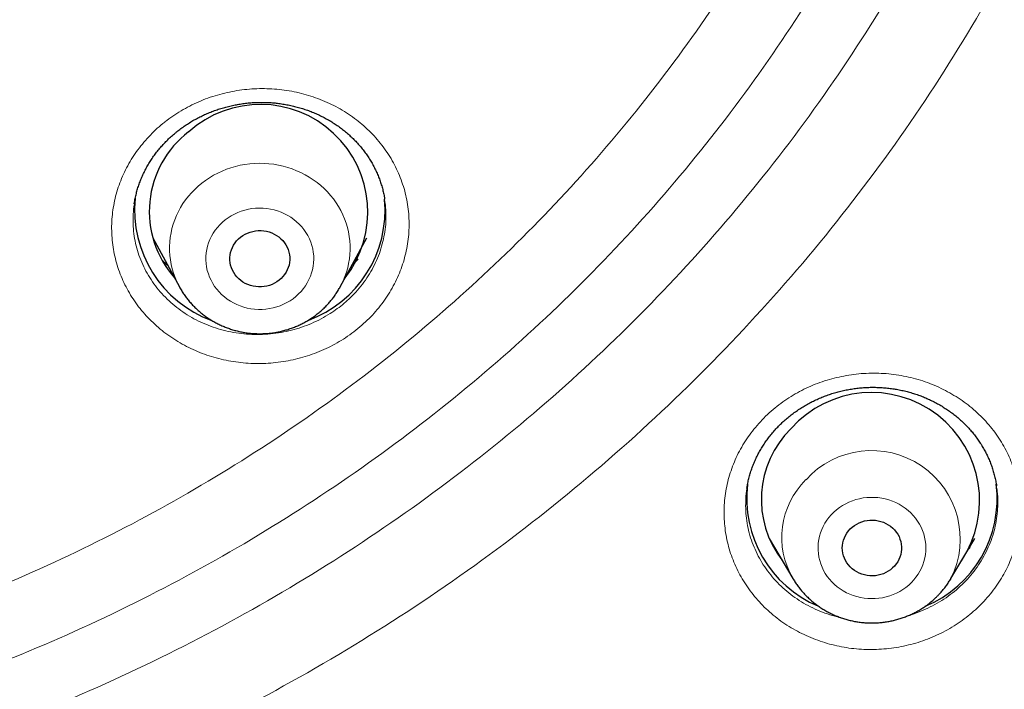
# Model space of a CAD drawing. Header units: millimetres. Extents: x 8 to 436, y 12 to 764.
# Tile 487 of 656: x 241 to 255, y 689 to 698. Entities that reach past the tile are written whole.
import ezdxf

# ---------------------------------------------------------------- set-up
doc = ezdxf.new("R2010")
doc.units = ezdxf.units.MM

msp = doc.modelspace()

# ---------------------------------------------------------------- linework, layer by layer
at = {"color": 7, "linetype": 'Continuous', "lineweight": 30}
for p, q in [((246.226, 695.699), (246.225, 695.706)), ((242.835, 695.647), (242.834, 695.643)), ((243.083, 695.182), (243.445, 694.517)), ((245.624, 694.517), (245.986, 695.182)), ((251.437, 691.111), (251.759, 690.565)), ((253.899, 690.565), (254.221, 691.111)), ((251.533, 690.949), (251.504, 690.976)), ((251.76, 690.563), (251.759, 690.565))]:
    msp.add_line(p, q, dxfattribs=at)
at = {"color": 252, "linetype": 'Continuous', "lineweight": 0}
for p, q in [((245.866, 694.893), (245.79, 694.822)), ((254.158, 690.987), (254.132, 690.962))]:
    msp.add_line(p, q, dxfattribs=at)
at = {"color": 252, "linetype": 'Continuous', "lineweight": 0, "flags": 128}
for points in [[(243.445, 694.517), (243.437, 694.532), (243.41, 694.588), (243.386, 694.645), (243.365, 694.703), (243.347, 694.762), (243.333, 694.821), (243.322, 694.882), (243.315, 694.943), (243.311, 695.004), (243.311, 695.065), (243.314, 695.126), (243.321, 695.187), (243.331, 695.247), (243.344, 695.307), (243.361, 695.366), (243.381, 695.425), (243.404, 695.482), (243.431, 695.538), (243.46, 695.592), (243.493, 695.645), (243.529, 695.696), (243.567, 695.746), (243.609, 695.793), (243.653, 695.838), (243.699, 695.881), (243.748, 695.922), (243.799, 695.96), (243.852, 695.996), (243.907, 696.028), (243.964, 696.058), (244.022, 696.085), (244.082, 696.11), (244.143, 696.131), (244.205, 696.149), (244.269, 696.164), (244.333, 696.175), (244.397, 696.184), (244.462, 696.189), (244.527, 696.191), (244.592, 696.19), (244.657, 696.185), (244.722, 696.177), (244.786, 696.166), (244.849, 696.152), (244.912, 696.135), (244.973, 696.114), (245.033, 696.091), (245.092, 696.065), (245.149, 696.035), (245.205, 696.003), (245.258, 695.968), (245.31, 695.931), (245.359, 695.891), (245.406, 695.848), (245.451, 695.803), (245.492, 695.756), (245.532, 695.708), (245.568, 695.657), (245.601, 695.604), (245.632, 695.55), (245.659, 695.494), (245.683, 695.438), (245.704, 695.38), (245.721, 695.321), (245.736, 695.261), (245.746, 695.2), (245.754, 695.14), (245.757, 695.078), (245.758, 695.017), (245.755, 694.956), (245.748, 694.895), (245.738, 694.835), (245.725, 694.775), (245.708, 694.716), (245.688, 694.657), (245.665, 694.6), (245.638, 694.544), (245.623, 694.517)], [(244.065, 695.424), (244.027, 695.392), (243.992, 695.358), (243.96, 695.322), (243.93, 695.284), (243.903, 695.243), (243.879, 695.202), (243.859, 695.159), (243.841, 695.114), (243.827, 695.069), (243.816, 695.022), (243.809, 694.976), (243.805, 694.928), (243.804, 694.881), (243.807, 694.834), (243.814, 694.787), (243.823, 694.74), (243.837, 694.694), (243.853, 694.65), (243.873, 694.606), (243.896, 694.564), (243.922, 694.523), (243.951, 694.485), (243.983, 694.448), (244.017, 694.413), (244.054, 694.381), (244.093, 694.351), (244.135, 694.324), (244.178, 694.299), (244.222, 694.277), (244.269, 694.259), (244.316, 694.243), (244.365, 694.23), (244.414, 694.221), (244.464, 694.215), (244.515, 694.212), (244.565, 694.212), (244.615, 694.216), (244.665, 694.223), (244.715, 694.233), (244.763, 694.246), (244.81, 694.262), (244.856, 694.282), (244.901, 694.304), (244.944, 694.329), (244.984, 694.357), (245.023, 694.388), (245.059, 694.421), (245.093, 694.456), (245.124, 694.493), (245.152, 694.532), (245.178, 694.573), (245.2, 694.616), (245.219, 694.66), (245.235, 694.705), (245.248, 694.75), (245.257, 694.797), (245.263, 694.844), (245.265, 694.891), (245.264, 694.939), (245.259, 694.986), (245.251, 695.033), (245.239, 695.079), (245.224, 695.124), (245.206, 695.168), (245.184, 695.211), (245.16, 695.253), (245.132, 695.292), (245.102, 695.33), (245.069, 695.366), (245.033, 695.399), (244.995, 695.431), (244.955, 695.459), (244.913, 695.485), (244.869, 695.508), (244.823, 695.528), (244.776, 695.546), (244.728, 695.56), (244.679, 695.571), (244.629, 695.579), (244.579, 695.583), (244.529, 695.584), (244.478, 695.582), (244.428, 695.577), (244.379, 695.569), (244.33, 695.557), (244.282, 695.542), (244.235, 695.524), (244.19, 695.503), (244.146, 695.48), (244.105, 695.453), (244.065, 695.424)], [(253.363, 690.512), (253.396, 690.548), (253.426, 690.585), (253.454, 690.625), (253.478, 690.666), (253.5, 690.709), (253.518, 690.753), (253.533, 690.799), (253.545, 690.845), (253.553, 690.891), (253.558, 690.939), (253.559, 690.986), (253.557, 691.033), (253.551, 691.08), (253.542, 691.127), (253.53, 691.173), (253.514, 691.218), (253.495, 691.262), (253.473, 691.304), (253.447, 691.345), (253.419, 691.385), (253.388, 691.422), (253.354, 691.457), (253.318, 691.49), (253.28, 691.52), (253.239, 691.548), (253.196, 691.574), (253.152, 691.596), (253.106, 691.615), (253.058, 691.632), (253.01, 691.645), (252.961, 691.655), (252.911, 691.662), (252.861, 691.666), (252.81, 691.666), (252.76, 691.664), (252.71, 691.658), (252.66, 691.648), (252.612, 691.636), (252.564, 691.62), (252.518, 691.601), (252.473, 691.58), (252.43, 691.555), (252.389, 691.528), (252.349, 691.498), (252.313, 691.466), (252.278, 691.431), (252.246, 691.394), (252.217, 691.356), (252.191, 691.315), (252.168, 691.273), (252.148, 691.229), (252.132, 691.185), (252.118, 691.139), (252.108, 691.093), (252.102, 691.046), (252.099, 690.998), (252.099, 690.951), (252.103, 690.904), (252.11, 690.857), (252.121, 690.811), (252.135, 690.765), (252.153, 690.721), (252.173, 690.677), (252.197, 690.636), (252.224, 690.595), (252.254, 690.557), (252.286, 690.521), (252.321, 690.487), (252.359, 690.455), (252.398, 690.426), (252.44, 690.399), (252.484, 690.375), (252.529, 690.354), (252.575, 690.337), (252.623, 690.322), (252.672, 690.31), (252.722, 690.301), (252.772, 690.296), (252.822, 690.294), (252.873, 690.295), (252.923, 690.3), (252.973, 690.307), (253.022, 690.318), (253.07, 690.332), (253.117, 690.35), (253.162, 690.37), (253.206, 690.393), (253.249, 690.419), (253.289, 690.447), (253.327, 690.478), (253.363, 690.512)], [(251.774, 690.54), (251.772, 690.544), (251.76, 690.563)]]:
    msp.add_lwpolyline(points, dxfattribs=at)
at = {"color": 7, "linetype": 'Continuous', "lineweight": 30, "flags": 128}
for points in [[(244.273, 695.19), (244.303, 695.212), (244.335, 695.231), (244.368, 695.246), (244.403, 695.259), (244.439, 695.269), (244.476, 695.276), (244.514, 695.279), (244.551, 695.279), (244.588, 695.276), (244.625, 695.27), (244.661, 695.261), (244.697, 695.248), (244.73, 695.232), (244.762, 695.214), (244.792, 695.193), (244.82, 695.169), (244.846, 695.143), (244.868, 695.115), (244.888, 695.085), (244.905, 695.054), (244.919, 695.021), (244.929, 694.987), (244.936, 694.953), (244.94, 694.918), (244.94, 694.882), (244.937, 694.847), (244.93, 694.813), (244.92, 694.779), (244.907, 694.746), (244.89, 694.714), (244.871, 694.684), (244.848, 694.656), (244.823, 694.629), (244.795, 694.606), (244.766, 694.584), (244.734, 694.565), (244.7, 694.55), (244.665, 694.537), (244.629, 694.527), (244.593, 694.52), (244.555, 694.517), (244.518, 694.517), (244.48, 694.52), (244.443, 694.526), (244.407, 694.535), (244.372, 694.548), (244.338, 694.564), (244.306, 694.582), (244.276, 694.603), (244.249, 694.627), (244.223, 694.653), (244.2, 694.681), (244.18, 694.711), (244.164, 694.742), (244.15, 694.775), (244.139, 694.809), (244.132, 694.843), (244.129, 694.878), (244.128, 694.914), (244.132, 694.949), (244.138, 694.984), (244.149, 695.017), (244.162, 695.05), (244.178, 695.082), (244.198, 695.112), (244.22, 695.14), (244.246, 695.167), (244.273, 695.19)], [(252.535, 691.238), (252.562, 691.263), (252.591, 691.285), (252.623, 691.305), (252.656, 691.321), (252.691, 691.335), (252.727, 691.346), (252.764, 691.353), (252.801, 691.357), (252.839, 691.358), (252.876, 691.355), (252.913, 691.35), (252.95, 691.34), (252.985, 691.328), (253.019, 691.313), (253.051, 691.295), (253.082, 691.274), (253.11, 691.25), (253.136, 691.224), (253.159, 691.196), (253.179, 691.166), (253.196, 691.135), (253.209, 691.102), (253.22, 691.068), (253.227, 691.033), (253.23, 690.998), (253.23, 690.962), (253.227, 690.927), (253.22, 690.892), (253.209, 690.858), (253.195, 690.825), (253.178, 690.794), (253.158, 690.764), (253.135, 690.736), (253.109, 690.71), (253.081, 690.686), (253.051, 690.665), (253.018, 690.647), (252.984, 690.632), (252.949, 690.62), (252.913, 690.611), (252.875, 690.605), (252.838, 690.603), (252.8, 690.604), (252.763, 690.608), (252.726, 690.615), (252.69, 690.626), (252.655, 690.64), (252.622, 690.656), (252.591, 690.676), (252.561, 690.698), (252.535, 690.723), (252.51, 690.75), (252.489, 690.779), (252.47, 690.81), (252.455, 690.842), (252.443, 690.876), (252.434, 690.91), (252.429, 690.945), (252.427, 690.981), (252.429, 691.016), (252.434, 691.051), (252.443, 691.086), (252.455, 691.119), (252.471, 691.151), (252.489, 691.182), (252.511, 691.211), (252.535, 691.238)]]:
    msp.add_lwpolyline(points, dxfattribs=at)
at = {"color": 7, "linetype": 'Continuous', "lineweight": 30}
for centre, radius, start, end in [((244.541, 695.532), 1.456, 322.1548, 131.8029), ((244.391, 695.539), 1.355, 127.2925, 221.6473), ((244.426, 695.555), 1.589, 174.1507, 250.0326), ((244.642, 695.556), 1.59, 290.1315, 5.2812), ((252.823, 691.621), 1.465, 326.2595, 138.1108), ((252.678, 691.638), 1.348, 134.5296, 218.0435), ((252.712, 691.651), 1.58, 172.9086, 247.3519), ((252.945, 691.651), 1.581, 292.5797, 7.0973)]:
    msp.add_arc(centre, radius, start, end, dxfattribs=at)
at = {"color": 252, "linetype": 'Continuous', "lineweight": 0}
for centre, radius, start, end in [((252.825, 691.1), 1.2, 333.5462, 137.8407), ((252.705, 691.123), 1.098, 134.5008, 210.5396)]:
    msp.add_arc(centre, radius, start, end, dxfattribs=at)
at = {"color": 7, "linetype": 'Continuous', "lineweight": 30}
for points, knots in [([(228.82, 667.839), (227.618, 667.945), (225.213, 668.158), (221.655, 668.822), (218.163, 669.733), (214.788, 670.9), (211.549, 672.303), (208.463, 673.927), (205.522, 675.774), (202.745, 677.831), (200.147, 680.088), (197.747, 682.528), (195.557, 685.138), (193.592, 687.902), (191.863, 690.802), (190.383, 693.82), (189.158, 696.939), (188.198, 700.138), (187.508, 703.397), (187.093, 706.698), (186.954, 710.019), (187.093, 713.34), (187.508, 716.641), (188.198, 719.901), (189.158, 723.1), (190.383, 726.218), (191.863, 729.236), (193.592, 732.136), (195.557, 734.9), (197.747, 737.51), (200.147, 739.951), (202.745, 742.207), (205.522, 744.265), (208.463, 746.111), (211.549, 747.735), (214.762, 749.127), (218.08, 750.277), (221.484, 751.179), (224.953, 751.828), (228.466, 752.218), (232, 752.349), (235.534, 752.218), (239.047, 751.828), (242.516, 751.179), (245.92, 750.277), (249.238, 749.127), (252.451, 747.735), (255.537, 746.111), (258.478, 744.265), (261.255, 742.207), (263.853, 739.951), (266.253, 737.51), (268.443, 734.9), (270.408, 732.136), (272.137, 729.236), (273.617, 726.218), (274.842, 723.1), (275.802, 719.901), (276.492, 716.641), (276.907, 713.34), (277.046, 710.019), (276.907, 706.698), (276.492, 703.397), (275.802, 700.138), (274.842, 696.939), (273.617, 693.82), (272.137, 690.802), (270.408, 687.902), (268.443, 685.138), (266.253, 682.528), (263.853, 680.088), (261.255, 677.831), (258.478, 675.774), (255.537, 673.927), (252.451, 672.303), (249.212, 670.9), (245.837, 669.733), (242.345, 668.822), (238.787, 668.158), (236.382, 667.945), (235.18, 667.839)], [0, 0, 0, 0, 0.013106, 0.026212, 0.039318, 0.052424, 0.065212, 0.078, 0.090788, 0.103576, 0.116364, 0.129151, 0.141939, 0.154727, 0.167515, 0.180303, 0.193091, 0.205879, 0.218667, 0.231454, 0.244242, 0.25703, 0.269818, 0.282606, 0.295394, 0.308182, 0.32097, 0.333758, 0.346545, 0.359333, 0.372121, 0.384909, 0.397697, 0.410485, 0.423273, 0.436061, 0.448848, 0.461636, 0.474424, 0.487212, 0.5, 0.512788, 0.525576, 0.538364, 0.551152, 0.563939, 0.576727, 0.589515, 0.602303, 0.615091, 0.627879, 0.640667, 0.653455, 0.666242, 0.67903, 0.691818, 0.704606, 0.717394, 0.730182, 0.74297, 0.755758, 0.768546, 0.781333, 0.794121, 0.806909, 0.819697, 0.832485, 0.845273, 0.858061, 0.870849, 0.883636, 0.896424, 0.909212, 0.922, 0.934788, 0.947576, 0.960682, 0.973788, 0.986894, 1, 1, 1, 1]), ([(253.574, 670.696), (253.586, 670.702), (253.728, 670.77), (253.994, 670.901), (254.37, 671.087), (254.722, 671.267), (255.053, 671.439), (255.364, 671.603), (255.663, 671.764), (255.953, 671.922), (256.232, 672.077), (256.5, 672.228), (256.759, 672.376), (257.007, 672.521), (257.246, 672.661), (257.475, 672.797), (257.694, 672.929), (257.899, 673.054), (258.092, 673.173), (258.272, 673.285), (258.444, 673.393), (258.607, 673.497), (258.766, 673.599), (258.92, 673.698), (259.068, 673.794), (259.207, 673.885), (259.337, 673.971), (259.457, 674.051), (259.571, 674.127), (259.678, 674.199), (259.777, 674.267), (259.866, 674.327), (259.944, 674.381), (260.012, 674.427), (260.069, 674.467), (260.12, 674.501), (260.168, 674.535), (260.22, 674.571), (260.277, 674.611), (260.325, 674.645), (260.363, 674.671), (260.389, 674.689), (260.412, 674.706), (260.431, 674.719), (260.443, 674.727), (260.45, 674.732), (260.459, 674.738), (260.476, 674.75), (260.503, 674.769), (260.538, 674.794), (260.581, 674.825), (260.632, 674.861), (260.691, 674.903), (260.76, 674.952), (260.837, 675.007), (260.922, 675.069), (261.016, 675.137), (261.118, 675.211), (261.227, 675.291), (261.343, 675.377), (261.467, 675.469), (261.659, 675.613), (261.915, 675.806), (262.227, 676.047), (262.57, 676.315), (262.942, 676.612), (263.34, 676.937), (263.726, 677.261), (264.103, 677.582), (264.466, 677.9), (264.818, 678.213), (265.157, 678.522), (265.489, 678.829), (265.848, 679.169), (266.234, 679.543), (266.645, 679.951), (267.047, 680.361), (267.342, 680.669), (267.536, 680.874), (267.629, 680.974), (267.718, 681.069), (267.795, 681.152), (267.858, 681.221), (267.91, 681.277), (267.956, 681.328), (267.997, 681.372), (268.032, 681.411), (268.062, 681.443), (268.086, 681.47), (268.104, 681.49), (268.117, 681.504), (268.129, 681.518), (268.145, 681.535), (268.171, 681.564), (268.209, 681.606), (268.258, 681.661), (268.314, 681.723), (268.377, 681.794), (268.446, 681.871), (268.522, 681.957), (268.601, 682.048), (268.684, 682.143), (268.77, 682.241), (268.86, 682.345), (268.951, 682.451), (269.041, 682.557), (269.209, 682.755), (269.45, 683.043), (269.762, 683.425), (270.065, 683.804), (270.36, 684.181), (270.648, 684.557), (270.934, 684.938), (271.219, 685.328), (271.506, 685.728), (271.793, 686.138), (272.006, 686.451), (272.148, 686.662), (272.219, 686.768), (272.29, 686.874), (272.361, 686.981), (272.431, 687.088), (272.499, 687.192), (272.565, 687.294), (272.627, 687.39), (272.685, 687.481), (272.737, 687.562), (272.783, 687.635), (272.821, 687.695), (272.851, 687.743), (272.876, 687.782), (272.896, 687.814), (272.912, 687.84), (272.924, 687.859), (272.935, 687.876), (272.946, 687.895), (272.962, 687.919), (272.981, 687.95), (273.004, 687.988), (273.034, 688.035), (273.07, 688.094), (273.113, 688.165), (273.163, 688.245), (273.217, 688.335), (273.277, 688.434), (273.341, 688.54), (273.408, 688.652), (273.476, 688.766), (273.544, 688.881), (273.611, 688.994), (273.702, 689.151), (273.816, 689.349), (273.951, 689.586), (274.079, 689.816), (274.194, 690.023), (274.296, 690.21), (274.386, 690.377), (274.472, 690.538), (274.556, 690.698), (274.65, 690.877), (274.755, 691.08), (274.872, 691.309), (274.99, 691.544), (275.109, 691.785), (275.23, 692.032), (275.352, 692.288), (275.454, 692.503), (275.533, 692.673), (275.588, 692.793), (275.641, 692.909), (275.691, 693.018), (275.737, 693.12), (275.779, 693.214), (275.817, 693.301), (275.853, 693.381), (275.885, 693.453), (275.913, 693.518), (275.938, 693.576), (275.96, 693.626), (275.979, 693.669), (275.993, 693.702), (276.003, 693.726), (276.011, 693.745), (276.02, 693.765), (276.031, 693.79), (276.044, 693.821), (276.059, 693.857), (276.079, 693.903), (276.104, 693.961), (276.133, 694.031), (276.167, 694.11), (276.203, 694.198), (276.243, 694.295), (276.287, 694.4), (276.333, 694.512), (276.38, 694.629), (276.469, 694.849), (276.596, 695.171), (276.768, 695.622), (276.944, 696.099), (277.122, 696.602), (277.261, 697.008), (277.363, 697.316), (277.43, 697.522), (277.493, 697.719), (277.552, 697.907), (277.608, 698.086), (277.66, 698.256), (277.701, 698.392), (277.732, 698.497), (277.755, 698.573), (277.776, 698.647), (277.797, 698.718), (277.816, 698.784), (277.834, 698.846), (277.85, 698.901), (277.863, 698.948), (277.875, 698.99), (277.887, 699.033), (277.902, 699.085), (277.92, 699.148), (277.94, 699.221), (277.963, 699.303), (277.988, 699.396), (278.017, 699.501), (278.048, 699.618), (278.083, 699.747), (278.12, 699.888), (278.159, 700.039), (278.199, 700.196), (278.238, 700.355), (278.301, 700.609), (278.384, 700.957), (278.485, 701.4), (278.582, 701.846), (278.653, 702.192), (278.701, 702.436), (278.728, 702.577), (278.755, 702.715), (278.78, 702.847), (278.803, 702.972), (278.824, 703.089), (278.843, 703.198), (278.861, 703.296), (278.876, 703.382), (278.889, 703.458), (278.899, 703.517), (278.906, 703.562), (278.912, 703.594), (278.916, 703.62), (278.92, 703.643), (278.924, 703.669), (278.93, 703.704), (278.937, 703.747), (278.946, 703.798), (278.955, 703.856), (278.966, 703.922), (278.977, 703.995), (278.989, 704.072), (279.001, 704.15), (279.014, 704.229), (279.046, 704.445), (279.092, 704.759), (279.147, 705.171), (279.194, 705.546), (279.238, 705.927), (279.28, 706.316), (279.309, 706.613), (279.327, 706.813), (279.336, 706.911), (279.344, 707.003), (279.351, 707.086), (279.357, 707.158), (279.362, 707.219), (279.366, 707.269), (279.369, 707.308), (279.371, 707.335), (279.372, 707.353), (279.373, 707.366), (279.375, 707.384), (279.377, 707.408), (279.379, 707.44), (279.383, 707.496), (279.389, 707.576), (279.397, 707.692), (279.407, 707.828), (279.417, 707.986), (279.427, 708.155), (279.437, 708.334), (279.446, 708.5), (279.453, 708.65), (279.459, 708.783), (279.465, 708.919), (279.47, 709.059), (279.475, 709.202), (279.479, 709.323), (279.482, 709.419), (279.484, 709.489), (279.485, 709.555), (279.487, 709.617), (279.488, 709.676), (279.489, 709.729), (279.49, 709.772), (279.491, 709.804), (279.491, 709.826), (279.492, 709.845), (279.492, 709.868), (279.492, 709.898), (279.493, 709.937), (279.494, 709.986), (279.495, 710.046), (279.496, 710.118), (279.496, 710.194), (279.497, 710.285), (279.498, 710.382), (279.498, 710.476), (279.499, 710.554), (279.499, 710.616), (279.499, 710.668), (279.499, 710.711), (279.498, 710.747), (279.498, 710.78), (279.498, 710.799), (279.498, 710.809)], [0, 0, 0, 0, 0.000773, 0.009123, 0.017231, 0.025098, 0.032097, 0.038892, 0.045485, 0.051874, 0.05806, 0.064043, 0.069823, 0.0754, 0.080773, 0.085943, 0.09091, 0.095674, 0.099979, 0.104104, 0.108047, 0.11181, 0.115393, 0.119046, 0.12249, 0.125724, 0.128749, 0.131565, 0.134171, 0.136755, 0.139094, 0.141188, 0.143037, 0.144641, 0.146, 0.147083, 0.148215, 0.149455, 0.150804, 0.152262, 0.152876, 0.153507, 0.154113, 0.154559, 0.154836, 0.154952, 0.155049, 0.155484, 0.156169, 0.15699, 0.15801, 0.159228, 0.160644, 0.16229, 0.164141, 0.166198, 0.168461, 0.170929, 0.173553, 0.176376, 0.179397, 0.182615, 0.190424, 0.198137, 0.205754, 0.215987, 0.226041, 0.235917, 0.245615, 0.255134, 0.26431, 0.273314, 0.282172, 0.290964, 0.302472, 0.313875, 0.325174, 0.336369, 0.339111, 0.341847, 0.344467, 0.346827, 0.348499, 0.350011, 0.351363, 0.352555, 0.353586, 0.354457, 0.355168, 0.355719, 0.356039, 0.356331, 0.356784, 0.357407, 0.358663, 0.360119, 0.361775, 0.363632, 0.365688, 0.367945, 0.370401, 0.372829, 0.375425, 0.378171, 0.38094, 0.383704, 0.386464, 0.396281, 0.40604, 0.415741, 0.425133, 0.434471, 0.443885, 0.453478, 0.463248, 0.473197, 0.483325, 0.485848, 0.488381, 0.490926, 0.493481, 0.496047, 0.498567, 0.50091, 0.503275, 0.505419, 0.507341, 0.509042, 0.510521, 0.511584, 0.512493, 0.513248, 0.513849, 0.514297, 0.514618, 0.515038, 0.515622, 0.516352, 0.517225, 0.518243, 0.519686, 0.521345, 0.52322, 0.525312, 0.52762, 0.530144, 0.532722, 0.535422, 0.538088, 0.540716, 0.543305, 0.548944, 0.554388, 0.559639, 0.564696, 0.568602, 0.572384, 0.576041, 0.579592, 0.583215, 0.588146, 0.593287, 0.598638, 0.603942, 0.609439, 0.615126, 0.621006, 0.623708, 0.626412, 0.62897, 0.631365, 0.633599, 0.635671, 0.637581, 0.639329, 0.640915, 0.642339, 0.643601, 0.644702, 0.64564, 0.646403, 0.646858, 0.647206, 0.647633, 0.64818, 0.648849, 0.649638, 0.650548, 0.651879, 0.653404, 0.655124, 0.657039, 0.659149, 0.661412, 0.663862, 0.666437, 0.669011, 0.678175, 0.68729, 0.698079, 0.7088, 0.719452, 0.723982, 0.728346, 0.732512, 0.736479, 0.740248, 0.743818, 0.74719, 0.748844, 0.750445, 0.751994, 0.753491, 0.754905, 0.756145, 0.757374, 0.758352, 0.759121, 0.75997, 0.76108, 0.762393, 0.763912, 0.765638, 0.767569, 0.769707, 0.772182, 0.774887, 0.77782, 0.780982, 0.784286, 0.787596, 0.79091, 0.800045, 0.809211, 0.818408, 0.827636, 0.830543, 0.833453, 0.836343, 0.83906, 0.841577, 0.844028, 0.846253, 0.848253, 0.850028, 0.851577, 0.852901, 0.853665, 0.854327, 0.854864, 0.855267, 0.855752, 0.856463, 0.857397, 0.8584, 0.859574, 0.86092, 0.862438, 0.864038, 0.865638, 0.867237, 0.868836, 0.87888, 0.886418, 0.893976, 0.901694, 0.909594, 0.917675, 0.919694, 0.921723, 0.923626, 0.925307, 0.926768, 0.927988, 0.928995, 0.929789, 0.930369, 0.930638, 0.930857, 0.931203, 0.931696, 0.932336, 0.933111, 0.935079, 0.937177, 0.940133, 0.943312, 0.946716, 0.950326, 0.954122, 0.956707, 0.959372, 0.962116, 0.964939, 0.967841, 0.970739, 0.97222, 0.973625, 0.974953, 0.976204, 0.977379, 0.978478, 0.97942, 0.979988, 0.980403, 0.980715, 0.981159, 0.981767, 0.982538, 0.983473, 0.984707, 0.986145, 0.987752, 0.989308, 0.991565, 0.993592, 0.994974, 0.996224, 0.997342, 0.998088, 0.998759, 0.999384, 1, 1, 1, 1]), ([(243.423, 696.629), (243.432, 696.637), (243.46, 696.658), (243.508, 696.692), (243.567, 696.732), (243.628, 696.769), (243.69, 696.803), (243.754, 696.835), (243.819, 696.865), (243.886, 696.892), (243.954, 696.917), (244.023, 696.939), (244.093, 696.958), (244.163, 696.975), (244.234, 696.988), (244.306, 697), (244.378, 697.008), (244.451, 697.014), (244.524, 697.016), (244.597, 697.016), (244.669, 697.014), (244.74, 697.008), (244.812, 697), (244.883, 696.988), (244.954, 696.974), (245.024, 696.958), (245.094, 696.938), (245.162, 696.916), (245.229, 696.892), (245.294, 696.865), (245.358, 696.835), (245.42, 696.803), (245.481, 696.769), (245.541, 696.732), (245.599, 696.692), (245.655, 696.65), (245.709, 696.607), (245.761, 696.561), (245.81, 696.513), (245.857, 696.464), (245.902, 696.413), (245.944, 696.36), (245.984, 696.306), (246.021, 696.249), (246.056, 696.191), (246.088, 696.132), (246.117, 696.071), (246.143, 696.01), (246.166, 695.947), (246.186, 695.884), (246.204, 695.82), (246.217, 695.76), (246.223, 695.722), (246.226, 695.705)], [0, 0, 0, 0, 0.009769, 0.029615, 0.049409, 0.069174, 0.088922, 0.108664, 0.128412, 0.148175, 0.167962, 0.187776, 0.207566, 0.22721, 0.246938, 0.266728, 0.286556, 0.306397, 0.326219, 0.345994, 0.365696, 0.385314, 0.40493, 0.424672, 0.444526, 0.464453, 0.484409, 0.504343, 0.524203, 0.543949, 0.563554, 0.583192, 0.603018, 0.622974, 0.643017, 0.663105, 0.683192, 0.703221, 0.723152, 0.742951, 0.762756, 0.782761, 0.802866, 0.823046, 0.843273, 0.86352, 0.883755, 0.903947, 0.924073, 0.944172, 0.964416, 0.984657, 1, 1, 1, 1]), ([(242.833, 695.643), (242.835, 695.656), (242.84, 695.692), (242.853, 695.749), (242.869, 695.814), (242.888, 695.878), (242.911, 695.942), (242.936, 696.005), (242.965, 696.067), (242.996, 696.127), (243.029, 696.186), (243.066, 696.244), (243.105, 696.3), (243.146, 696.355), (243.191, 696.408), (243.237, 696.46), (243.286, 696.51), (243.337, 696.558), (243.383, 696.597), (243.412, 696.621), (243.423, 696.629)], [0, 0, 0, 0, 0.035688, 0.09422, 0.152893, 0.211634, 0.270358, 0.328976, 0.387414, 0.445606, 0.503609, 0.561206, 0.619225, 0.677132, 0.734956, 0.792728, 0.850482, 0.908253, 0.96607, 1, 1, 1, 1]), ([(243.288, 694.805), (243.283, 694.81), (243.26, 694.829), (243.234, 694.853), (243.214, 694.874), (243.211, 694.878)], [0, 0, 0, 0, 0.1881396, 0.8462246, 1, 1, 1, 1]), ([(245.866, 694.893), (245.864, 694.891), (245.846, 694.872), (245.82, 694.848), (245.796, 694.828), (245.79, 694.822)], [0, 0, 0, 0, 0.079339, 0.769129, 1, 1, 1, 1]), ([(243.445, 694.517), (243.45, 694.508), (243.465, 694.481), (243.492, 694.437), (243.526, 694.387), (243.563, 694.339), (243.603, 694.293), (243.644, 694.249), (243.688, 694.207), (243.734, 694.167), (243.783, 694.129), (243.833, 694.094), (243.885, 694.061), (243.938, 694.031), (243.993, 694.003), (244.05, 693.978), (244.108, 693.956), (244.166, 693.936), (244.226, 693.92), (244.287, 693.906), (244.348, 693.896), (244.41, 693.888), (244.472, 693.884), (244.535, 693.882), (244.597, 693.884), (244.659, 693.888), (244.721, 693.896), (244.782, 693.906), (244.843, 693.92), (244.903, 693.937), (244.962, 693.956), (245.02, 693.978), (245.077, 694.004), (245.132, 694.031), (245.186, 694.062), (245.238, 694.095), (245.288, 694.131), (245.337, 694.169), (245.383, 694.209), (245.427, 694.252), (245.469, 694.296), (245.508, 694.343), (245.545, 694.391), (245.579, 694.442), (245.605, 694.483), (245.619, 694.509), (245.623, 694.517)], [0, 0, 0, 0, 0.012469, 0.03546, 0.058473, 0.081509, 0.104571, 0.127658, 0.150772, 0.173912, 0.197079, 0.220271, 0.243489, 0.266731, 0.289996, 0.313284, 0.336592, 0.35992, 0.383265, 0.406626, 0.430001, 0.453388, 0.476785, 0.500191, 0.523603, 0.54702, 0.570437, 0.593855, 0.617269, 0.640679, 0.664082, 0.687476, 0.710859, 0.734228, 0.757581, 0.780917, 0.804234, 0.827529, 0.8508, 0.874048, 0.89727, 0.920465, 0.943632, 0.966773, 0.989885, 1, 1, 1, 1]), ([(251.135, 691.789), (251.137, 691.806), (251.144, 691.846), (251.157, 691.907), (251.174, 691.973), (251.195, 692.037), (251.218, 692.101), (251.244, 692.164), (251.273, 692.226), (251.305, 692.286), (251.339, 692.345), (251.377, 692.403), (251.417, 692.46), (251.459, 692.515), (251.504, 692.568), (251.551, 692.619), (251.601, 692.668), (251.653, 692.716), (251.706, 692.761), (251.762, 692.804), (251.82, 692.845), (251.88, 692.884), (251.941, 692.921), (252.004, 692.955), (252.069, 692.986), (252.134, 693.015), (252.201, 693.042), (252.269, 693.066), (252.338, 693.087), (252.408, 693.105), (252.479, 693.121), (252.55, 693.134), (252.622, 693.144), (252.695, 693.151), (252.767, 693.156), (252.84, 693.157), (252.913, 693.156), (252.985, 693.152), (253.057, 693.145), (253.128, 693.136), (253.199, 693.123), (253.27, 693.108), (253.339, 693.09), (253.408, 693.069), (253.476, 693.046), (253.542, 693.02), (253.607, 692.991), (253.671, 692.96), (253.733, 692.927), (253.794, 692.89), (253.853, 692.852), (253.91, 692.811), (253.965, 692.769), (254.018, 692.724), (254.069, 692.677), (254.117, 692.629), (254.163, 692.578), (254.208, 692.525), (254.249, 692.47), (254.289, 692.413), (254.325, 692.356), (254.359, 692.297), (254.389, 692.237), (254.417, 692.177), (254.442, 692.114), (254.464, 692.051), (254.483, 691.986), (254.5, 691.921), (254.511, 691.866), (254.516, 691.834), (254.517, 691.824)], [0, 0, 0, 0, 0.011999, 0.0270189, 0.0420421, 0.0570736, 0.0721173, 0.0871395, 0.1020918, 0.1170414, 0.131992, 0.1469394, 0.1618792, 0.1768073, 0.1917198, 0.2066132, 0.2214766, 0.2362862, 0.2510981, 0.2659169, 0.2807394, 0.2955614, 0.3103791, 0.3251888, 0.3399869, 0.354774, 0.3695192, 0.3842874, 0.3990414, 0.413788, 0.428534, 0.4432867, 0.4580512, 0.4728347, 0.4876449, 0.5024306, 0.5171596, 0.531884, 0.5466093, 0.5613408, 0.5760819, 0.5908371, 0.6056107, 0.6204073, 0.6352009, 0.6498895, 0.66465, 0.6794716, 0.6943348, 0.7092193, 0.7241024, 0.738958, 0.7537663, 0.7685067, 0.7832159, 0.7980575, 0.8129981, 0.8280065, 0.8430501, 0.8580948, 0.8730974, 0.8880263, 0.9028536, 0.9176734, 0.9326242, 0.9476763, 0.9627987, 0.9779591, 0.9931244, 1, 1, 1, 1]), ([(254.156, 690.984), (254.151, 690.979), (254.143, 690.97), (254.134, 690.962), (254.131, 690.96)], [0, 0, 0, 0, 0.661499, 1, 1, 1, 1]), ([(251.76, 690.563), (251.761, 690.562), (251.771, 690.544), (251.794, 690.509), (251.828, 690.46), (251.866, 690.412), (251.905, 690.366), (251.947, 690.323), (251.992, 690.281), (252.038, 690.241), (252.087, 690.204), (252.137, 690.169), (252.19, 690.137), (252.244, 690.107), (252.299, 690.08), (252.356, 690.055), (252.414, 690.034), (252.473, 690.015), (252.533, 689.999), (252.594, 689.986), (252.655, 689.976), (252.717, 689.969), (252.779, 689.965), (252.842, 689.964), (252.904, 689.967), (252.966, 689.972), (253.028, 689.98), (253.089, 689.991), (253.15, 690.005), (253.21, 690.023), (253.269, 690.043), (253.326, 690.066), (253.383, 690.091), (253.438, 690.12), (253.491, 690.151), (253.543, 690.184), (253.593, 690.221), (253.641, 690.259), (253.682, 690.296), (253.707, 690.32), (253.717, 690.33)], [0, 0, 0, 0, 0.001417, 0.028279, 0.055168, 0.082086, 0.109032, 0.136009, 0.163017, 0.190055, 0.217125, 0.244224, 0.271353, 0.29851, 0.325694, 0.352903, 0.380137, 0.407392, 0.434668, 0.461961, 0.489271, 0.516595, 0.54393, 0.571274, 0.598625, 0.625981, 0.653338, 0.680693, 0.708046, 0.735392, 0.762729, 0.790055, 0.817368, 0.844664, 0.871942, 0.899198, 0.926431, 0.953639, 0.98082, 1, 1, 1, 1]), ([(253.717, 690.33), (253.727, 690.34), (253.751, 690.365), (253.787, 690.406), (253.825, 690.453), (253.86, 690.503), (253.885, 690.541), (253.897, 690.562), (253.899, 690.566)], [0, 0, 0, 0, 0.138913, 0.343126, 0.547196, 0.751024, 0.954608, 1, 1, 1, 1])]:
    msp.add_open_spline(points, degree=3, knots=knots, dxfattribs=at)
at = {"color": 252, "linetype": 'Continuous', "lineweight": 0}
for points, knots in [([(228.539, 686.054), (227.824, 686.163), (226.395, 686.381), (224.299, 686.925), (222.312, 687.604), (220.445, 688.414), (218.701, 689.331), (217.039, 690.374), (215.47, 691.537), (214.002, 692.812), (212.646, 694.191), (211.408, 695.666), (210.298, 697.227), (209.322, 698.866), (208.485, 700.571), (207.793, 702.333), (207.251, 704.141), (206.861, 705.983), (206.626, 707.848), (206.547, 709.724), (206.626, 711.601), (206.861, 713.466), (207.251, 715.308), (207.793, 717.115), (208.485, 718.877), (209.322, 720.583), (210.298, 722.221), (211.408, 723.783), (212.646, 725.257), (214.002, 726.637), (215.47, 727.911), (217.039, 729.074), (218.701, 730.117), (220.445, 731.035), (222.26, 731.821), (224.135, 732.471), (226.058, 732.981), (228.018, 733.347), (230.003, 733.568), (232, 733.642), (233.997, 733.568), (235.982, 733.347), (237.942, 732.981), (239.865, 732.471), (241.74, 731.821), (243.555, 731.035), (245.299, 730.117), (246.961, 729.074), (248.53, 727.911), (249.998, 726.637), (251.354, 725.257), (252.592, 723.783), (253.702, 722.221), (254.678, 720.583), (255.515, 718.877), (256.207, 717.115), (256.749, 715.308), (257.139, 713.466), (257.374, 711.601), (257.453, 709.724), (257.374, 707.848), (257.139, 705.983), (256.749, 704.141), (256.207, 702.333), (255.515, 700.571), (254.678, 698.866), (253.702, 697.227), (252.592, 695.666), (251.354, 694.191), (249.998, 692.812), (248.53, 691.537), (246.961, 690.374), (245.299, 689.331), (243.555, 688.414), (241.69, 687.605), (239.708, 686.928), (237.621, 686.385), (236.197, 686.166), (235.486, 686.057)], [0, 0, 0, 0, 0.014209, 0.028417, 0.042626, 0.055696, 0.068766, 0.081836, 0.094907, 0.107977, 0.121047, 0.134117, 0.147187, 0.160257, 0.173327, 0.186398, 0.199468, 0.212538, 0.225608, 0.238678, 0.251748, 0.264818, 0.277889, 0.290959, 0.304029, 0.317099, 0.330169, 0.343239, 0.356309, 0.36938, 0.38245, 0.39552, 0.40859, 0.42166, 0.43473, 0.447801, 0.460871, 0.473941, 0.487011, 0.500081, 0.513151, 0.526221, 0.539292, 0.552362, 0.565432, 0.578502, 0.591572, 0.604642, 0.617712, 0.630783, 0.643853, 0.656923, 0.669993, 0.683063, 0.696133, 0.709203, 0.722274, 0.735344, 0.748414, 0.761484, 0.774554, 0.787624, 0.800695, 0.813765, 0.826835, 0.839905, 0.852975, 0.866045, 0.879115, 0.892186, 0.905256, 0.918326, 0.931396, 0.944466, 0.957536, 0.971691, 0.985845, 1, 1, 1, 1]), ([(235.401, 687.141), (236.068, 687.246), (237.402, 687.455), (239.359, 687.967), (241.226, 688.606), (242.991, 689.372), (244.65, 690.245), (246.23, 691.237), (247.723, 692.343), (249.119, 693.556), (250.41, 694.867), (251.587, 696.27), (252.643, 697.755), (253.572, 699.314), (254.367, 700.936), (255.025, 702.612), (255.541, 704.331), (255.912, 706.083), (256.136, 707.857), (256.21, 709.642), (256.136, 711.427), (255.912, 713.201), (255.541, 714.953), (255.025, 716.673), (254.367, 718.349), (253.572, 719.971), (252.643, 721.529), (251.587, 723.015), (250.41, 724.418), (249.119, 725.729), (247.723, 726.942), (246.23, 728.048), (244.65, 729.04), (242.991, 729.913), (241.265, 730.661), (239.481, 731.279), (237.652, 731.764), (235.787, 732.113), (233.9, 732.323), (232, 732.393), (230.1, 732.323), (228.213, 732.113), (226.348, 731.764), (224.519, 731.279), (222.735, 730.661), (221.009, 729.913), (219.35, 729.04), (217.769, 728.048), (216.277, 726.942), (214.881, 725.729), (213.59, 724.418), (212.413, 723.015), (211.357, 721.529), (210.428, 719.971), (209.633, 718.349), (208.975, 716.673), (208.459, 714.953), (208.088, 713.201), (207.864, 711.427), (207.79, 709.642), (207.864, 707.857), (208.088, 706.083), (208.459, 704.331), (208.975, 702.612), (209.633, 700.936), (210.428, 699.314), (211.357, 697.755), (212.413, 696.27), (213.59, 694.867), (214.881, 693.556), (216.277, 692.343), (217.769, 691.237), (219.35, 690.245), (221.009, 689.372), (222.774, 688.606), (224.641, 687.967), (226.598, 687.455), (227.933, 687.246), (228.6, 687.141)], [0, 0, 0, 0, 0.013976, 0.027953, 0.041929, 0.055017, 0.068105, 0.081192, 0.09428, 0.107368, 0.120455, 0.133543, 0.146631, 0.159719, 0.172806, 0.185894, 0.198982, 0.212069, 0.225157, 0.238245, 0.251332, 0.26442, 0.277508, 0.290595, 0.303683, 0.316771, 0.329859, 0.342946, 0.356034, 0.369122, 0.382209, 0.395297, 0.408385, 0.421472, 0.43456, 0.447648, 0.460736, 0.473823, 0.486911, 0.499999, 0.513086, 0.526174, 0.539262, 0.552349, 0.565437, 0.578525, 0.591612, 0.6047, 0.617788, 0.630876, 0.643963, 0.657051, 0.670139, 0.683226, 0.696314, 0.709402, 0.722489, 0.735577, 0.748665, 0.761753, 0.77484, 0.787928, 0.801016, 0.814103, 0.827191, 0.840279, 0.853366, 0.866454, 0.879542, 0.892629, 0.905717, 0.918805, 0.931893, 0.94498, 0.958068, 0.972045, 0.986023, 1, 1, 1, 1]), ([(228.635, 687.943), (228.007, 688.044), (226.75, 688.246), (224.906, 688.732), (223.137, 689.34), (221.453, 690.069), (219.861, 690.907), (218.345, 691.859), (216.912, 692.92), (215.573, 694.084), (214.334, 695.343), (213.205, 696.689), (212.192, 698.114), (211.3, 699.61), (210.537, 701.166), (209.905, 702.775), (209.41, 704.424), (209.054, 706.106), (208.84, 707.808), (208.768, 709.521), (208.84, 711.234), (209.054, 712.936), (209.41, 714.617), (209.905, 716.267), (210.537, 717.875), (211.3, 719.432), (212.192, 720.927), (213.205, 722.353), (214.334, 723.699), (215.573, 724.957), (216.912, 726.121), (218.345, 727.182), (219.861, 728.135), (221.453, 728.972), (223.11, 729.69), (224.821, 730.283), (226.577, 730.748), (228.366, 731.083), (230.177, 731.284), (232, 731.352), (233.823, 731.284), (235.634, 731.083), (237.423, 730.748), (239.179, 730.283), (240.89, 729.69), (242.547, 728.972), (244.139, 728.135), (245.655, 727.182), (247.088, 726.121), (248.427, 724.957), (249.666, 723.699), (250.795, 722.353), (251.808, 720.927), (252.7, 719.432), (253.463, 717.875), (254.095, 716.267), (254.59, 714.617), (254.946, 712.936), (255.16, 711.234), (255.232, 709.521), (255.16, 707.808), (254.946, 706.106), (254.59, 704.424), (254.095, 702.775), (253.463, 701.166), (252.7, 699.61), (251.808, 698.114), (250.795, 696.689), (249.666, 695.343), (248.427, 694.084), (247.088, 692.92), (245.655, 691.859), (244.139, 690.907), (242.547, 690.069), (240.861, 689.338), (239.086, 688.73), (237.234, 688.242), (235.972, 688.04), (235.34, 687.939)], [0, 0, 0, 0, 0.013748, 0.027497, 0.041245, 0.05435, 0.067455, 0.080559, 0.093664, 0.106769, 0.119873, 0.132978, 0.146083, 0.159188, 0.172292, 0.185397, 0.198502, 0.211606, 0.224711, 0.237816, 0.250921, 0.264025, 0.27713, 0.290235, 0.30334, 0.316444, 0.329549, 0.342654, 0.355758, 0.368863, 0.381968, 0.395073, 0.408177, 0.421282, 0.434387, 0.447492, 0.460596, 0.473701, 0.486806, 0.49991, 0.513015, 0.52612, 0.539225, 0.552329, 0.565434, 0.578539, 0.591643, 0.604748, 0.617853, 0.630958, 0.644062, 0.657167, 0.670272, 0.683377, 0.696481, 0.709586, 0.722691, 0.735795, 0.7489, 0.762005, 0.77511, 0.788214, 0.801319, 0.814424, 0.827528, 0.840633, 0.853738, 0.866843, 0.879947, 0.893052, 0.906157, 0.919262, 0.932366, 0.945471, 0.958576, 0.972384, 0.986192, 1, 1, 1, 1]), ([(234.281, 688.77), (234.811, 688.832), (235.869, 688.957), (237.434, 689.279), (238.972, 689.699), (240.515, 690.24), (242.052, 690.906), (243.569, 691.704), (245.014, 692.612), (246.379, 693.623), (247.655, 694.732), (248.835, 695.931), (249.911, 697.214), (250.877, 698.572), (251.726, 699.997), (252.454, 701.481), (253.055, 703.013), (253.527, 704.585), (253.866, 706.187), (254.07, 707.809), (254.139, 709.442), (254.07, 711.074), (253.866, 712.696), (253.527, 714.298), (253.055, 715.87), (252.453, 717.402), (251.725, 718.886), (250.876, 720.311), (249.91, 721.669), (248.834, 722.952), (247.654, 724.151), (246.377, 725.26), (245.012, 726.271), (243.567, 727.178), (242.05, 727.976), (240.472, 728.66), (238.841, 729.226), (237.168, 729.669), (235.463, 729.987), (233.737, 730.179), (232, 730.243), (230.263, 730.179), (228.537, 729.987), (226.832, 729.668), (225.159, 729.225), (223.528, 728.66), (221.95, 727.976), (220.433, 727.177), (218.988, 726.27), (217.623, 725.259), (216.347, 724.15), (215.167, 722.95), (214.091, 721.668), (213.125, 720.309), (212.276, 718.884), (211.548, 717.401), (210.946, 715.868), (210.475, 714.296), (210.136, 712.694), (209.931, 711.072), (209.863, 709.44), (209.932, 707.808), (210.136, 706.186), (210.475, 704.584), (210.947, 703.012), (211.549, 701.479), (212.276, 699.996), (213.126, 698.571), (214.092, 697.213), (215.168, 695.93), (216.348, 694.731), (217.624, 693.622), (218.989, 692.611), (220.435, 691.703), (221.951, 690.905), (223.488, 690.239), (225.031, 689.699), (226.568, 689.279), (228.132, 688.957), (229.19, 688.833), (229.719, 688.77)], [0, 0, 0, 0, 0.011909, 0.023818, 0.035727, 0.047636, 0.060561, 0.073486, 0.086411, 0.099336, 0.112261, 0.125186, 0.138111, 0.151036, 0.163961, 0.176886, 0.189811, 0.202736, 0.215661, 0.228587, 0.241512, 0.254437, 0.267362, 0.280287, 0.293212, 0.306137, 0.319062, 0.331987, 0.344912, 0.357837, 0.370762, 0.383687, 0.396612, 0.409537, 0.422462, 0.435388, 0.448313, 0.461238, 0.474163, 0.487088, 0.500013, 0.512938, 0.525863, 0.538788, 0.551713, 0.564638, 0.577563, 0.590488, 0.603413, 0.616338, 0.629263, 0.642189, 0.655114, 0.668039, 0.680964, 0.693889, 0.706814, 0.719739, 0.732664, 0.745589, 0.758514, 0.771439, 0.784364, 0.797289, 0.810214, 0.823139, 0.836065, 0.84899, 0.861915, 0.87484, 0.887765, 0.90069, 0.913615, 0.92654, 0.939465, 0.95239, 0.964293, 0.976195, 0.988098, 1, 1, 1, 1]), ([(277.499, 709.951), (277.48, 709.019), (277.442, 707.157), (277.138, 704.37), (276.654, 701.604), (275.977, 698.873), (275.113, 696.194), (274.065, 693.577), (272.837, 691.031), (271.432, 688.562), (269.855, 686.182), (268.118, 683.902), (266.229, 681.737), (264.23, 679.732), (262.138, 677.885), (259.965, 676.192), (257.678, 674.629), (255.299, 673.189), (253.639, 672.35), (252.811, 671.931)], [0, 0, 0, 0, 0.059647, 0.119293, 0.179195, 0.239108, 0.298754, 0.35839, 0.418037, 0.477683, 0.537584, 0.597497, 0.657143, 0.716779, 0.77332, 0.829847, 0.88658, 0.943426, 1, 1, 1, 1]), ([(243.246, 696.75), (243.247, 696.75), (243.282, 696.778), (243.354, 696.831), (243.467, 696.903), (243.584, 696.967), (243.706, 697.025), (243.831, 697.075), (243.96, 697.117), (244.091, 697.15), (244.224, 697.176), (244.359, 697.194), (244.495, 697.203), (244.63, 697.203), (244.766, 697.195), (244.9, 697.179), (245.033, 697.154), (245.164, 697.121), (245.291, 697.08), (245.416, 697.031), (245.537, 696.975), (245.653, 696.911), (245.764, 696.839), (245.869, 696.761), (245.968, 696.677), (246.061, 696.586), (246.148, 696.489), (246.226, 696.388), (246.297, 696.282), (246.36, 696.171), (246.415, 696.056), (246.461, 695.938), (246.499, 695.818), (246.527, 695.695), (246.547, 695.571), (246.557, 695.445), (246.558, 695.319), (246.55, 695.193), (246.533, 695.068), (246.506, 694.944), (246.471, 694.822), (246.427, 694.703), (246.374, 694.586), (246.313, 694.473), (246.244, 694.364), (246.167, 694.259), (246.083, 694.159), (245.991, 694.063), (245.89, 693.973), (245.782, 693.887), (245.669, 693.81), (245.553, 693.741), (245.433, 693.681), (245.308, 693.627), (245.181, 693.582), (245.051, 693.544), (244.919, 693.515), (244.784, 693.494), (244.649, 693.481), (244.513, 693.477), (244.377, 693.481), (244.243, 693.494), (244.109, 693.515), (243.977, 693.544), (243.848, 693.582), (243.722, 693.627), (243.6, 693.68), (243.482, 693.741), (243.368, 693.81), (243.26, 693.885), (243.158, 693.966), (243.063, 694.054), (242.973, 694.148), (242.891, 694.248), (242.817, 694.352), (242.75, 694.461), (242.692, 694.574), (242.642, 694.691), (242.6, 694.81), (242.568, 694.932), (242.544, 695.056), (242.53, 695.181), (242.525, 695.306), (242.529, 695.433), (242.542, 695.558), (242.565, 695.683), (242.596, 695.805), (242.637, 695.926), (242.686, 696.044), (242.743, 696.159), (242.808, 696.27), (242.882, 696.376), (242.962, 696.478), (243.05, 696.575), (243.144, 696.666), (243.212, 696.722), (243.246, 696.75)], [0, 0, 0, 0, 0.000189, 0.010876, 0.0216, 0.032336, 0.043059, 0.053746, 0.064433, 0.075156, 0.085892, 0.096615, 0.107301, 0.118, 0.128735, 0.139482, 0.150217, 0.160915, 0.171632, 0.182385, 0.193151, 0.203905, 0.214622, 0.225357, 0.236128, 0.246911, 0.257683, 0.268417, 0.279161, 0.289941, 0.300733, 0.311513, 0.322256, 0.332996, 0.343772, 0.35456, 0.365336, 0.376075, 0.3868, 0.397561, 0.408334, 0.419096, 0.42982, 0.440525, 0.451266, 0.462021, 0.472762, 0.483467, 0.494591, 0.505729, 0.516853, 0.527546, 0.538275, 0.549017, 0.559746, 0.570439, 0.581131, 0.59186, 0.602601, 0.61333, 0.624022, 0.634726, 0.645466, 0.656219, 0.666959, 0.677663, 0.688386, 0.699145, 0.709917, 0.720677, 0.7314, 0.742139, 0.752914, 0.763701, 0.774477, 0.785215, 0.795959, 0.806739, 0.817531, 0.828312, 0.839055, 0.849791, 0.860563, 0.871348, 0.88212, 0.892855, 0.903574, 0.914329, 0.925096, 0.935851, 0.94657, 0.957232, 0.96793, 0.97864, 0.989338, 1, 1, 1, 1]), ([(242.834, 695.643), (242.832, 695.63), (242.822, 695.573), (242.816, 695.47), (242.817, 695.337), (242.831, 695.204), (242.857, 695.073), (242.895, 694.945), (242.945, 694.82), (243.006, 694.7), (243.078, 694.586), (243.161, 694.477), (243.253, 694.375), (243.354, 694.282), (243.463, 694.196), (243.58, 694.12), (243.704, 694.052), (243.833, 693.995), (243.968, 693.949), (244.106, 693.913), (244.248, 693.887), (244.391, 693.873), (244.535, 693.87), (244.679, 693.879), (244.823, 693.898), (244.964, 693.928), (245.102, 693.969), (245.236, 694.021), (245.365, 694.083), (245.481, 694.15), (245.585, 694.221), (245.677, 694.293), (245.769, 694.377), (245.86, 694.472), (245.946, 694.58), (246.023, 694.694), (246.089, 694.814), (246.144, 694.938), (246.187, 695.066), (246.219, 695.197), (246.239, 695.329), (246.246, 695.462), (246.242, 695.586), (246.231, 695.665), (246.226, 695.699)], [0, 0, 0, 0, 0.007243, 0.031993, 0.056743, 0.081404, 0.106085, 0.130853, 0.155622, 0.180303, 0.204971, 0.229726, 0.254481, 0.279149, 0.303775, 0.328489, 0.353202, 0.377828, 0.402402, 0.427063, 0.451723, 0.476296, 0.500835, 0.52546, 0.550085, 0.574623, 0.599156, 0.623777, 0.648397, 0.67293, 0.693339, 0.713772, 0.734181, 0.758742, 0.783391, 0.80804, 0.832601, 0.857212, 0.881912, 0.906612, 0.931223, 0.955878, 0.980621, 1, 1, 1, 1]), ([(243.289, 694.804), (243.284, 694.808), (243.256, 694.831), (243.23, 694.858), (243.209, 694.88)], [0, 0, 0, 0, 0.1535316, 1, 1, 1, 1]), ([(254.302, 690.212), (254.271, 690.182), (254.208, 690.121), (254.106, 690.038), (253.998, 689.96), (253.885, 689.889), (253.767, 689.826), (253.645, 689.77), (253.52, 689.722), (253.39, 689.682), (253.259, 689.65), (253.126, 689.626), (252.991, 689.611), (252.856, 689.604), (252.72, 689.606), (252.585, 689.616), (252.451, 689.634), (252.319, 689.662), (252.189, 689.697), (252.062, 689.74), (251.939, 689.792), (251.819, 689.85), (251.705, 689.917), (251.595, 689.99), (251.491, 690.071), (251.393, 690.157), (251.302, 690.25), (251.218, 690.348), (251.141, 690.452), (251.071, 690.56), (251.01, 690.672), (250.957, 690.788), (250.913, 690.907), (250.877, 691.029), (250.85, 691.153), (250.833, 691.278), (250.824, 691.404), (250.825, 691.53), (250.834, 691.656), (250.853, 691.782), (250.881, 691.906), (250.918, 692.028), (250.963, 692.147), (251.017, 692.263), (251.08, 692.376), (251.15, 692.485), (251.229, 692.59), (251.316, 692.692), (251.412, 692.789), (251.514, 692.878), (251.621, 692.959), (251.732, 693.033), (251.848, 693.1), (251.968, 693.159), (252.092, 693.211), (252.22, 693.254), (252.35, 693.29), (252.483, 693.317), (252.617, 693.337), (252.752, 693.347), (252.888, 693.349), (253.023, 693.343), (253.158, 693.328), (253.291, 693.304), (253.422, 693.273), (253.55, 693.233), (253.675, 693.185), (253.796, 693.129), (253.913, 693.066), (254.025, 692.996), (254.132, 692.919), (254.232, 692.835), (254.327, 692.744), (254.414, 692.649), (254.495, 692.548), (254.567, 692.442), (254.632, 692.331), (254.689, 692.216), (254.737, 692.099), (254.776, 691.978), (254.807, 691.855), (254.828, 691.731), (254.841, 691.605), (254.845, 691.478), (254.839, 691.352), (254.824, 691.227), (254.8, 691.102), (254.767, 690.979), (254.725, 690.858), (254.675, 690.74), (254.617, 690.626), (254.55, 690.515), (254.475, 690.409), (254.393, 690.307), (254.333, 690.244), (254.302, 690.212)], [0, 0, 0, 0, 0.010691, 0.021418, 0.032158, 0.042885, 0.053576, 0.064281, 0.075022, 0.085775, 0.096517, 0.107221, 0.11793, 0.128676, 0.139433, 0.150179, 0.160887, 0.171603, 0.182354, 0.193119, 0.203871, 0.214586, 0.225307, 0.236065, 0.246835, 0.257593, 0.268315, 0.279039, 0.2898, 0.300574, 0.311335, 0.322059, 0.332782, 0.343542, 0.354314, 0.365073, 0.375796, 0.386514, 0.397269, 0.408035, 0.41879, 0.429508, 0.440219, 0.450967, 0.461727, 0.472474, 0.483186, 0.494337, 0.505502, 0.516653, 0.52736, 0.538103, 0.548859, 0.559602, 0.570309, 0.581016, 0.591759, 0.602515, 0.613258, 0.623965, 0.634675, 0.645422, 0.656182, 0.666929, 0.67764, 0.688357, 0.699111, 0.709878, 0.720631, 0.731349, 0.742072, 0.752831, 0.763603, 0.774362, 0.785085, 0.795809, 0.80657, 0.817344, 0.828105, 0.838829, 0.849551, 0.860309, 0.87108, 0.881838, 0.89256, 0.903276, 0.914028, 0.924793, 0.935545, 0.946261, 0.956984, 0.967744, 0.978517, 0.989277, 1, 1, 1, 1]), ([(254.075, 690.509), (254.075, 690.509), (254.108, 690.542), (254.171, 690.611), (254.255, 690.721), (254.329, 690.837), (254.393, 690.958), (254.445, 691.083), (254.486, 691.212), (254.515, 691.344), (254.532, 691.477), (254.537, 691.611), (254.532, 691.727), (254.52, 691.798), (254.516, 691.824)], [0, 0, 0, 0, 0.000498, 0.094625, 0.18909, 0.283554, 0.377682, 0.471871, 0.566396, 0.660922, 0.755111, 0.849368, 0.943962, 1, 1, 1, 1]), ([(251.135, 691.788), (251.134, 691.787), (251.125, 691.741), (251.119, 691.65), (251.116, 691.516), (251.126, 691.382), (251.149, 691.249), (251.183, 691.119), (251.229, 690.993), (251.287, 690.87), (251.355, 690.753), (251.434, 690.641), (251.523, 690.536), (251.621, 690.439), (251.728, 690.349), (251.842, 690.269), (251.963, 690.198), (252.091, 690.136), (252.224, 690.086), (252.33, 690.052), (252.392, 690.04), (252.408, 690.037)], [0, 0, 0, 0, 0.002189, 0.059852, 0.11731, 0.174795, 0.232486, 0.290177, 0.347662, 0.405153, 0.462849, 0.520545, 0.578036, 0.635505, 0.69318, 0.750854, 0.808323, 0.865752, 0.923386, 0.981019, 1, 1, 1, 1]), ([(251.533, 690.948), (251.527, 690.954), (251.517, 690.963), (251.508, 690.973), (251.505, 690.976)], [0, 0, 0, 0, 0.641677, 1, 1, 1, 1]), ([(253.333, 690.069), (253.34, 690.071), (253.394, 690.085), (253.49, 690.122), (253.621, 690.18), (253.745, 690.248), (253.863, 690.326), (253.974, 690.412), (254.042, 690.477), (254.075, 690.509)], [0, 0, 0, 0, 0.025689, 0.188514, 0.35076, 0.512781, 0.67538, 0.837979, 1, 1, 1, 1])]:
    msp.add_open_spline(points, degree=3, knots=knots, dxfattribs=at)

doc.saveas('drawing.dxf')
